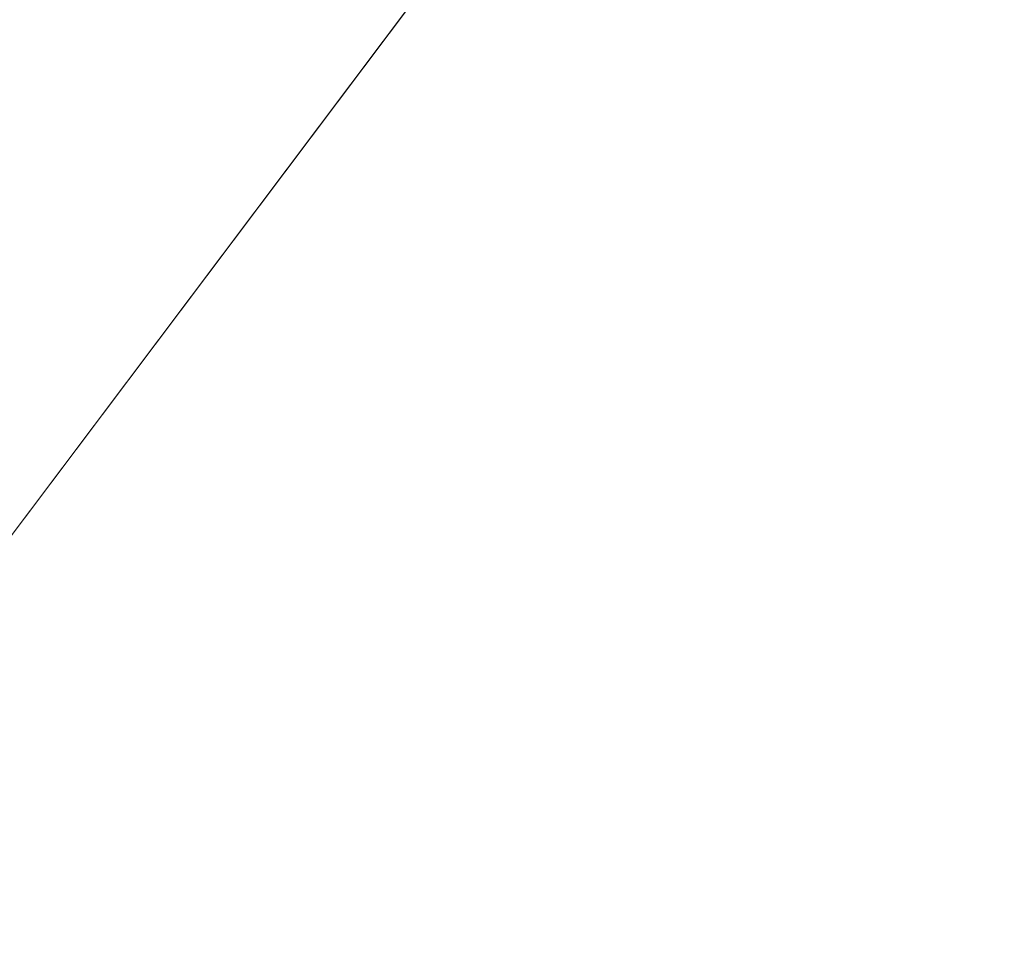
# Model space of a CAD drawing. Header units: millimetres. Extents: x 162876 to 168130, y 402614 to 405602.
# Tile 796 of 1056: x 165500.114 to 165500.763, y 403930.198 to 403930.803. Entities that reach past the tile are written whole.
import ezdxf
from ezdxf import colors
from ezdxf.entities.mleader import LeaderData, LeaderLine
from ezdxf.math import Vec2, Vec3

# ---------------------------------------------------------------- set-up
doc = ezdxf.new("R2010")
doc.units = ezdxf.units.MM
for name, color, linetype, lineweight in [('X-CA190022.004-UO-BGT_Ondergrond$0$GE_367_OWGBerm_groenvoorziening_grasenk_GEM', 253, 'Continuous', 9), ('X-CA190022.004-UO-BGT_Ondergrond$0$GE_541_OWTOever_slootkant_Vlak_GEM', 253, 'Continuous', 9), ('X-CA190022.004-UO-OPB_Opbreek_v0.1$0$V-WE-VH-VERHARDING_TEGEL-A-200', 252, 'Continuous', 18), ('X-CA190022.004-UO-OPB_Opbreek_v0.1$0$X-XX-AL-T25- LEADER ASFALT', 7, 'Continuous', 25)]:
    doc.layers.add(name, color=color, linetype=linetype, lineweight=lineweight)
doc.layers.add('X-CA190022.004-UO-OPB_Opbreek_v0.1$0$V-WE-VH-VERHARDING_ASFALT-A-200 DEKLAAG FREZEN', color=32, linetype='Continuous', lineweight=18, transparency=0.5)
doc.styles.add('X-CA190022.004-UO-OPB_Opbreek_v0.1$0$NLCS-ISO-M200-T25', font='NLCS-ISO.ttf', dxfattribs={"height": 0.5})

msp = doc.modelspace()

# ---------------------------------------------------------------- hatches: boundary and pattern name
at = {"layer": 'X-CA190022.004-UO-OPB_Opbreek_v0.1$0$V-WE-VH-VERHARDING_ASFALT-A-200 DEKLAAG FREZEN'}
h = msp.add_hatch(dxfattribs=at)
h.set_pattern_fill('AVH-ASFALT', color=256, scale=0.5, pattern_type=2)
h.set_pattern_definition([(60, (0, 0), (-0.4330127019, 0.25), []), (120, (0, 0), (-0.4330127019, -0.25), [])])
h.paths.add_polyline_path([(165509.78164, 403931.39003), (165512.25764, 403933.86503), (165509.6084, 403936.19285), (165509.27892, 403935.85379), (165480.23664, 403905.16803, 0.008697), (165475.24665, 403899.70227), (165477.82145, 403897.43244, -0.008776), (165479.15414, 403898.87403), (165480.27364, 403900.06203), (165495.02764, 403915.72603)])
at = {"layer": 'X-CA190022.004-UO-OPB_Opbreek_v0.1$0$V-WE-VH-VERHARDING_TEGEL-A-200'}
h = msp.add_hatch(dxfattribs=at)
h.set_pattern_fill('AVH-TEGEL_300X300_HALFST-SO', color=256, scale=2, pattern_type=2)
h.set_pattern_definition([(0, (0, 0), (0.6, 0.3), [0.6, -0.6]), (90, (0, 0), (-0.6, 4e-17), [])])
edge = h.paths.add_edge_path()
edge.add_line((165468.51054, 403879.87953), (165470.31232, 403879.37847))
edge.add_line((165470.31232, 403879.37847), (165470.3534, 403879.57893))
edge.add_arc((165621.53471, 403843.81993), 155.35281, 166.2628531, 166.6923715, ccw=False)
edge.add_arc((165501.66923, 403873.13001), 31.95583, 144.719179, 166.276236, ccw=False)
edge.add_arc((165508.15829, 403869.43146), 39.39602, 137.846814, 145.779077, ccw=False)
edge.add_line((165478.95193, 403895.87072), (165480.04535, 403897.03017))
edge.add_line((165480.04535, 403897.03017), (165509.51568, 403928.28851))
edge.add_line((165509.51568, 403928.28851), (165514.01797, 403932.91087))
edge.add_arc((165515.30174, 403931.40494), 1.97886, 52.13781, 130.44674, ccw=False)
edge.add_line((165516.51629, 403932.96723), (165517.00655, 403932.53436))
edge.add_line((165517.00655, 403932.53436), (165524.0861, 403926.28353))
edge.add_line((165524.0861, 403926.28353), (165525.34615, 403927.72424))
edge.add_line((165525.34615, 403927.72424), (165518.02681, 403934.16222))
edge.add_arc((165515.30112, 403931.48056), 3.82371, 44.53348, 128.01372)
edge.add_line((165512.94629, 403934.49312), (165512.2257, 403933.76556))
edge.add_line((165512.2257, 403933.76556), (165509.75041, 403931.29127))
edge.add_line((165509.75041, 403931.29127), (165480.24323, 403899.96415))
edge.add_line((165480.24323, 403899.96415), (165478.00497, 403897.58893))
edge.add_arc((165523.17964, 403857.29249), 60.53556, 138.2665917, 144.3671748)
edge.add_arc((165502.04626, 403872.99973), 34.21119, 145.127978, 166.390148)
edge.add_arc((165598.90477, 403848.73096), 134.06299, 166.0501152, 166.5649618)

# ---------------------------------------------------------------- next in the draw order: leaders
at = {"layer": 'X-CA190022.004-UO-OPB_Opbreek_v0.1$0$X-XX-AL-T25- LEADER ASFALT'}
ml = msp.add_multileader_mtext('Standard', dxfattribs=at)
ml.set_content('\\A1;Wegvak 2.16; Fietspad Geerbosch\\PTotaal teervrij:\\PFrezen asfalt 25mm:  273.0m{\\H0.7x;\\S2^ ;\\H1.42857x; }', color=256, style='X-CA190022.004-UO-OPB_Opbreek_v0.1$0$NLCS-ISO-M200-T25')
ml.set_leader_properties(color=256, linetype='ByLayer', lineweight=-1)
ml.build(insert=Vec2(0, 0))
ml.multileader.update_dxf_attribs({"text_left_attachment_type": 5, "text_right_attachment_type": 5, "dogleg_length": 0.5, "arrow_head_size": 0.5})
ctx = ml.context
ctx.base_point, ctx.char_height, ctx.arrow_head_size, ctx.landing_gap_size, ctx.plane_origin, ctx.plane_x_axis, ctx.plane_y_axis = Vec3(165519.48273, 403953.67045), 0.5, 0.5, 0.18, Vec3(165445.82713, 403966.77398), Vec3(0.692899, 0.721035), Vec3(-0.721035, 0.692899)
ctx.left_attachment, ctx.right_attachment = 5, 5
notes = []
notes.append((ctx, [(0, (1, 1, 0), (165519.13628, 403953.30993), (0.692899, 0.721035), 0.5, [(1, [(165496.54628, 403920.17207), (165523.5587, 403949.43517)], 0, [])])]))
ctx.mtext.insert, ctx.mtext.text_direction, ctx.mtext.rotation, ctx.mtext.width, ctx.mtext.flow_direction = Vec3(165517.97311, 403955.37081), Vec3(0.692899, 0.721035), 0.805295, 10.2162077, 5
ctx.mtext.has_bg_fill, ctx.mtext.bg_color, ctx.mtext.bg_scale_factor, ctx.mtext.bg_transparency, ctx.mtext.use_window_bg_color = 1, -1027028792, 1.5, 0, 1
for ctx, leaders in notes:
    for number, flags, end, landing, length, lines in leaders:
        leader = LeaderData()
        leader.index, (leader.has_last_leader_line, leader.has_dogleg_vector, leader.attachment_direction) = number, flags
        leader.last_leader_point, leader.dogleg_vector, leader.dogleg_length = Vec3(end), Vec3(landing), length
        for number, points, colour, breaks in lines:
            line = LeaderLine()
            line.index, line.vertices, line.color, line.breaks = number, Vec3.list(points), colors.encode_raw_color(colour), breaks
            leader.lines.append(line)
        ctx.leaders.append(leader)

# ---------------------------------------------------------------- next in the draw order: linework, layer by layer
at = {"layer": 'X-CA190022.004-UO-BGT_Ondergrond$0$GE_367_OWGBerm_groenvoorziening_grasenk_GEM', "flags": 128}
msp.add_lwpolyline([(165418.322, 403889.087), (165427.369, 403892.934), (165431.711, 403895.092), (165440.947, 403899.683), (165442.706, 403900.557), (165455.967, 403906.999), (165466.917, 403912.152), (165480.008, 403918.483), (165493.464, 403925.411), (165499.33, 403929.427), (165501.371, 403932.143), (165502.06, 403935.175), (165499.74, 403937.17), (165499.089, 403936.746), (165501.693, 403939.269), (165501.649, 403938.443), (165503.293, 403936.224)], dxfattribs=at)
at = {"layer": 'X-CA190022.004-UO-BGT_Ondergrond$0$GE_541_OWTOever_slootkant_Vlak_GEM', "flags": 128}
msp.add_lwpolyline([(165460.346, 403916.117), (165465.332, 403918.371), (165471.772, 403921.701), (165482.421, 403926.8), (165490.86, 403931.38), (165498.332, 403936.252), (165498.453, 403936.129), (165499.089, 403936.746), (165499.74, 403937.17), (165502.06, 403935.175), (165501.371, 403932.143), (165499.33, 403929.427), (165493.464, 403925.411), (165480.008, 403918.483), (165466.917, 403912.152), (165455.967, 403906.999)], dxfattribs=at)

doc.saveas('drawing.dxf')
